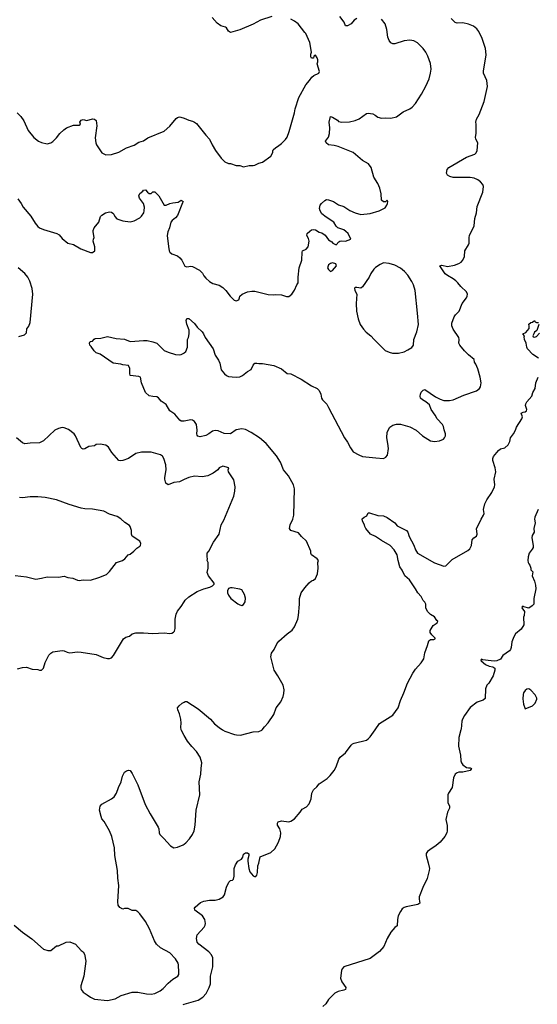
# Model space of a CAD drawing. Header units: inches. Extents: x 1934316 to 2140091, y 524953 to 667329.
# Tile 354 of 384: x 2068259 to 2073740, y 617094 to 627515. Entities that reach past the tile are written whole.
import ezdxf

# ---------------------------------------------------------------- set-up
doc = ezdxf.new("R2010")
doc.units = ezdxf.units.IN
doc.header["$MEASUREMENT"] = 0
for name, color, linetype in [('C0661', 7, 'Continuous'), ('C0662', 7, 'Continuous'), ('C0671', 7, 'Continuous'), ('C0672', 7, 'Continuous')]:
    doc.layers.add(name, color=color, linetype=linetype)

msp = doc.modelspace()

# ---------------------------------------------------------------- linework, layer by layer
at = {"layer": 'C0661', "color": 5}
for points, elevation in [([(2070000, 619940), (2069971, 619990), (2069970, 620000)], 240), ([(2068201, 617930), (2068290, 617856), (2068387, 617787), (2068510, 617678), (2068556, 617664), (2068590, 617665), (2068650, 617711), (2068670, 617711), (2068750, 617751), (2068790, 617756), (2068851, 617731), (2068910, 617665), (2068932, 617650), (2068945, 617625), (2068961, 617550), (2068938, 617390), (2068905, 617290), (2068905, 617270), (2068911, 617250), (2068930, 617222), (2068975, 617195), (2069008, 617168), (2069050, 617148), (2069190, 617135), (2069270, 617151), (2069334, 617186), (2069450, 617222), (2069510, 617222), (2069603, 617203), (2069650, 617201), (2069690, 617207), (2069745, 617235), (2069778, 617262), (2069830, 617316), (2069880, 617360), (2069933, 617390), (2069943, 617410), (2069944, 617430), (2069941, 617510), (2069936, 617530), (2069910, 617576), (2069850, 617637), (2069750, 617690), (2069709, 617729), (2069686, 617766), (2069632, 617892), (2069590, 617969), (2069530, 618053), (2069510, 618074), (2069490, 618088), (2069450, 618088), (2069408, 618108), (2069370, 618109), (2069350, 618102), (2069318, 618118), (2069302, 618142), (2069297, 618177), (2069309, 618350), (2069297, 618430), (2069293, 618510), (2069267, 618670), (2069263, 618750), (2069235, 618870), (2069211, 618931), (2069152, 619030), (2069130, 619056), (2069120, 619080), (2069103, 619150), (2069110, 619190), (2069130, 619212), (2069232, 619268), (2069260, 619290), (2069284, 619330), (2069305, 619390), (2069332, 619448), (2069347, 619510), (2069362, 619538), (2069370, 619550), (2069390, 619565), (2069410, 619571), (2069427, 619567), (2069450, 619538), (2069510, 619418), (2069588, 619208), (2069639, 619110), (2069725, 618970), (2069733, 618950), (2069735, 618910), (2069743, 618890), (2069786, 618850), (2069855, 618770), (2069890, 618751), (2069930, 618758), (2069990, 618782), (2070000, 618789)], 240), ([(2069990, 617093), (2070000, 617095)], 220)]:
    msp.add_lwpolyline(points, dxfattribs=dict(at, elevation=elevation))
at = {"layer": 'C0662', "color": 5}
for points, elevation in [([(2068231, 626530), (2068271, 626491), (2068303, 626443), (2068350, 626341), (2068410, 626267), (2068458, 626230), (2068490, 626215), (2068550, 626201), (2068589, 626211), (2068610, 626225), (2068650, 626265), (2068685, 626310), (2068725, 626350), (2068755, 626370), (2068830, 626397), (2068890, 626398), (2068902, 626410), (2068897, 626430), (2068909, 626450), (2068930, 626459), (2068970, 626447), (2069030, 626467), (2069050, 626463), (2069067, 626447), (2069076, 626390), (2069057, 626263), (2069064, 626210), (2069071, 626190), (2069130, 626105), (2069170, 626086), (2069230, 626087), (2069310, 626111), (2069390, 626160), (2069470, 626188), (2069522, 626218), (2069570, 626233), (2069616, 626264), (2069790, 626335), (2069850, 626387), (2069917, 626470), (2069930, 626481), (2069950, 626487), (2069990, 626477), (2070000, 626473)], 280), ([(2068240, 625620), (2068276, 625570), (2068295, 625530), (2068376, 625436), (2068422, 625362), (2068450, 625326), (2068470, 625310), (2068510, 625293), (2068652, 625252), (2068676, 625236), (2068710, 625199), (2068770, 625150), (2068830, 625135), (2068905, 625090), (2069010, 625051), (2069030, 625051), (2069053, 625067), (2069054, 625110), (2069037, 625170), (2069039, 625190), (2069049, 625211), (2069036, 625270), (2069037, 625283), (2069049, 625311), (2069097, 625370), (2069113, 625430), (2069130, 625447), (2069169, 625470), (2069210, 625481), (2069230, 625478), (2069246, 625466), (2069256, 625456), (2069266, 625430), (2069286, 625406), (2069350, 625384), (2069430, 625374), (2069470, 625387), (2069530, 625419), (2069550, 625436), (2069572, 625470), (2069578, 625490), (2069580, 625530), (2069570, 625570), (2069526, 625626), (2069521, 625650), (2069530, 625675), (2069562, 625698), (2069570, 625711), (2069590, 625715), (2069611, 625690), (2069630, 625676), (2069650, 625674), (2069670, 625691), (2069690, 625693), (2069731, 625651), (2069790, 625551), (2069810, 625551), (2069850, 625570), (2069882, 625578), (2069936, 625584), (2069970, 625603), (2069990, 625589), (2069982, 625578), (2069930, 625443), (2069910, 625417), (2069872, 625388), (2069860, 625370), (2069844, 625310), (2069826, 625270), (2069820, 625230), (2069833, 625113), (2069842, 625070), (2069850, 625054), (2069870, 625038), (2069930, 625015), (2069955, 624995), (2069975, 624970), (2070000, 624920)], 260), ([(2068250, 624161), (2068310, 624178), (2068330, 624202), (2068336, 624244), (2068356, 624270), (2068369, 624310), (2068397, 624610), (2068390, 624668), (2068368, 624748), (2068345, 624790), (2068312, 624830), (2068244, 624890)], 260), ([(2070000, 623266), (2069990, 623264), (2069970, 623266), (2069955, 623275), (2069900, 623340), (2069850, 623375), (2069810, 623442), (2069757, 623477), (2069730, 623514), (2069710, 623524), (2069670, 623525), (2069630, 623534), (2069590, 623569), (2069549, 623670), (2069538, 623730), (2069520, 623740), (2069430, 623748), (2069424, 623770), (2069424, 623824), (2069410, 623855), (2069350, 623860), (2069330, 623868), (2069250, 623881), (2069110, 623975), (2069070, 623989), (2069049, 624010), (2069017, 624057), (2069002, 624070), (2068998, 624090), (2069006, 624110), (2069030, 624112), (2069046, 624134), (2069059, 624141), (2069117, 624143), (2069190, 624163), (2069279, 624139), (2069370, 624135), (2069410, 624116), (2069434, 624110), (2069570, 624121), (2069610, 624119), (2069670, 624106), (2069710, 624090), (2069770, 624030), (2069790, 624015), (2069830, 623996), (2069910, 623971), (2069950, 623967), (2069970, 623971), (2069996, 623984), (2070000, 623988)], 240), ([(2070000, 622648), (2069950, 622625), (2069890, 622615), (2069830, 622590), (2069808, 622608), (2069796, 622650), (2069796, 622670), (2069811, 622750), (2069805, 622805), (2069786, 622870), (2069770, 622894), (2069750, 622909), (2069650, 622936), (2069550, 622938), (2069490, 622923), (2069410, 622870), (2069350, 622848), (2069330, 622846), (2069310, 622850), (2069234, 622934), (2069199, 622990), (2069170, 623012), (2069110, 623023), (2069070, 623017), (2069050, 623005), (2068990, 622997), (2068950, 622973), (2068930, 622969), (2068917, 622977), (2068907, 622987), (2068849, 623109), (2068834, 623130), (2068776, 623176), (2068730, 623195), (2068710, 623199), (2068670, 623189), (2068630, 623169), (2068510, 623059), (2068470, 623036), (2068370, 623033), (2068314, 623026), (2068290, 623036), (2068225, 623090)], 260), ([(2068210, 621631), (2068330, 621617), (2068430, 621594), (2068490, 621603), (2068550, 621619), (2068670, 621615), (2068730, 621625), (2068770, 621611), (2068823, 621603), (2068870, 621583), (2068890, 621579), (2068930, 621587), (2069010, 621583), (2069098, 621610), (2069177, 621643), (2069210, 621676), (2069284, 621770), (2069348, 621790), (2069372, 621808), (2069408, 621850), (2069430, 621858), (2069469, 621890), (2069498, 621922), (2069530, 621942), (2069538, 621950), (2069542, 621970), (2069530, 621994), (2069449, 622049), (2069442, 622070), (2069442, 622110), (2069429, 622149), (2069420, 622160), (2069373, 622193), (2069330, 622233), (2069290, 622255), (2069210, 622280), (2069150, 622313), (2069030, 622334), (2068950, 622336), (2068910, 622344), (2068783, 622383), (2068650, 622433), (2068530, 622457), (2068450, 622465), (2068370, 622463), (2068290, 622453), (2068257, 622457)], 280), ([(2068236, 620644), (2068290, 620659), (2068330, 620661), (2068390, 620641), (2068450, 620639), (2068470, 620631), (2068490, 620631), (2068510, 620652), (2068530, 620710), (2068569, 620790), (2068590, 620810), (2068610, 620823), (2068710, 620837), (2068730, 620836), (2068760, 620820), (2068790, 620812), (2068870, 620825), (2068910, 620822), (2069070, 620795), (2069144, 620764), (2069190, 620754), (2069210, 620755), (2069230, 620761), (2069254, 620786), (2069357, 620963), (2069382, 620978), (2069422, 620990), (2069450, 621014), (2069490, 621024), (2069570, 621026), (2069670, 621018), (2069790, 621025), (2069850, 621019), (2069870, 621021), (2069889, 621031), (2069898, 621042), (2069906, 621070), (2069905, 621170), (2069916, 621224), (2069930, 621256), (2069970, 621305), (2070000, 621354)], 260), ([(2069970, 620000), (2069966, 620026), (2069970, 620070), (2069966, 620110), (2069950, 620169), (2069932, 620210), (2069930, 620230), (2069947, 620253), (2069980, 620280), (2070000, 620292)], 240)]:
    msp.add_lwpolyline(points, dxfattribs=dict(at, elevation=elevation))
at = {"layer": 'C0671', "color": 5}
for points, elevation in [([(2070000, 617095), (2070150, 617137), (2070199, 617170), (2070232, 617208), (2070265, 617270), (2070278, 617310), (2070278, 617390), (2070303, 617490), (2070304, 617584), (2070290, 617618), (2070261, 617650), (2070156, 617730), (2070138, 617750), (2070130, 617790), (2070139, 617830), (2070213, 617910), (2070224, 617930), (2070225, 617950), (2070220, 617990), (2070195, 618030), (2070114, 618090), (2070109, 618110), (2070117, 618123), (2070174, 618170), (2070210, 618186), (2070270, 618196), (2070330, 618197), (2070370, 618207), (2070415, 618230), (2070429, 618251), (2070450, 618332), (2070473, 618387), (2070490, 618405), (2070513, 618407), (2070522, 618418), (2070529, 618451), (2070530, 618530), (2070543, 618570), (2070570, 618607), (2070609, 618631), (2070622, 618650), (2070630, 618682), (2070650, 618698), (2070670, 618698), (2070685, 618685), (2070686, 618670), (2070675, 618630), (2070675, 618610), (2070685, 618530), (2070697, 618497), (2070730, 618455), (2070745, 618445), (2070750, 618443), (2070770, 618461), (2070778, 618490), (2070779, 618561), (2070793, 618587), (2070806, 618654), (2070919, 618701), (2070959, 618741), (2070979, 618770), (2070999, 618810), (2071022, 618870), (2071024, 618910), (2071015, 618950), (2070989, 618990), (2070989, 619011), (2070996, 619024), (2071030, 619036), (2071110, 619026), (2071130, 619031), (2071170, 619056), (2071230, 619126), (2071250, 619159), (2071295, 619185), (2071324, 619216), (2071345, 619270), (2071353, 619330), (2071370, 619365), (2071404, 619396), (2071430, 619427), (2071516, 619484), (2071546, 619514), (2071589, 619570), (2071610, 619606), (2071639, 619690), (2071653, 619710), (2071710, 619754), (2071770, 619836), (2071784, 619850), (2071801, 619859), (2071930, 619890), (2071950, 619902), (2071970, 619923), (2072024, 620000)], 220), ([(2070000, 618789), (2070017, 618803), (2070056, 618844), (2070090, 618890), (2070105, 618930), (2070117, 618990), (2070129, 619150), (2070165, 619310), (2070161, 619450), (2070176, 619530), (2070179, 619590), (2070189, 619651), (2070169, 619710), (2070132, 619770), (2070081, 619821), (2070037, 619877), (2070000, 619940)], 240), ([(2070407, 620000), (2070430, 619986), (2070532, 619950), (2070555, 619945), (2070596, 619944), (2070730, 619976), (2070790, 619981), (2070824, 619996), (2070827, 620000)], 240), ([(2072932, 620000), (2072910, 619918), (2072905, 619825), (2072927, 619730), (2072931, 619671), (2072937, 619650), (2072950, 619628), (2072990, 619599), (2073010, 619595), (2073030, 619598), (2073042, 619590), (2073030, 619569), (2072950, 619550), (2072910, 619549), (2072890, 619543), (2072870, 619529), (2072851, 619490), (2072837, 619390), (2072798, 619330), (2072792, 619310), (2072794, 619230), (2072810, 619190), (2072812, 619170), (2072790, 619129), (2072770, 619050), (2072786, 618986), (2072786, 618930), (2072781, 618910), (2072761, 618870), (2072713, 618810), (2072670, 618774), (2072601, 618730), (2072578, 618710), (2072565, 618690), (2072562, 618670), (2072586, 618590), (2072597, 618530), (2072596, 618510), (2072575, 618425), (2072529, 618331), (2072490, 618230), (2072488, 618208), (2072495, 618165), (2072475, 618150), (2072350, 618124), (2072330, 618117), (2072310, 618103), (2072290, 618075), (2072268, 618030), (2072258, 617990), (2072255, 617925), (2072230, 617905), (2072190, 617857), (2072150, 617790), (2072116, 617704), (2072070, 617651), (2071970, 617580), (2071690, 617490), (2071673, 617470), (2071666, 617450), (2071656, 617370), (2071670, 617330), (2071714, 617270), (2071708, 617252), (2071690, 617244), (2071630, 617231), (2071597, 617210), (2071530, 617145), (2071500, 617100), (2071470, 617069)], 220)]:
    msp.add_lwpolyline(points, dxfattribs=dict(at, elevation=elevation))
at = {"layer": 'C0672', "color": 5}
for points, elevation in [([(2070930, 627549), (2070810, 627509), (2070732, 627468), (2070590, 627407), (2070490, 627378), (2070470, 627393), (2070450, 627427), (2070437, 627437), (2070388, 627448), (2070350, 627479), (2070296, 627536)], 280), ([(2071830, 627527), (2071802, 627510), (2071770, 627472), (2071730, 627449), (2071710, 627449), (2071694, 627490), (2071650, 627547)], 260), ([(2070000, 623988), (2070017, 624003), (2070036, 624050), (2070036, 624130), (2070045, 624150), (2070053, 624190), (2070052, 624230), (2070029, 624291), (2070022, 624330), (2070030, 624352), (2070050, 624351), (2070110, 624300), (2070140, 624260), (2070192, 624210), (2070206, 624190), (2070223, 624150), (2070308, 624030), (2070330, 623963), (2070364, 623910), (2070378, 623878), (2070394, 623810), (2070427, 623767), (2070449, 623749), (2070470, 623740), (2070510, 623734), (2070550, 623730), (2070590, 623734), (2070619, 623750), (2070670, 623791), (2070709, 623811), (2070730, 623858), (2070750, 623878), (2070770, 623881), (2070790, 623876), (2070830, 623876), (2070950, 623855), (2071030, 623821), (2071090, 623771), (2071130, 623766), (2071238, 623710), (2071350, 623641), (2071410, 623611), (2071430, 623591), (2071448, 623550), (2071455, 623510), (2071464, 623490), (2071510, 623444), (2071530, 623411), (2071699, 623090), (2071730, 623044), (2071762, 622982), (2071790, 622941), (2071850, 622908), (2071890, 622893), (2072030, 622876), (2072110, 622872), (2072135, 622885), (2072153, 622907), (2072163, 622977), (2072158, 623030), (2072147, 623090), (2072149, 623150), (2072178, 623202), (2072210, 623224), (2072250, 623232), (2072290, 623233), (2072390, 623204), (2072458, 623170), (2072525, 623110), (2072610, 623059), (2072650, 623051), (2072703, 623057), (2072746, 623074), (2072759, 623090), (2072769, 623110), (2072769, 623130), (2072753, 623173), (2072746, 623210), (2072736, 623230), (2072681, 623290), (2072659, 623330), (2072617, 623390), (2072597, 623437), (2072561, 623470), (2072525, 623490), (2072505, 623510), (2072500, 623530), (2072502, 623550), (2072510, 623573), (2072530, 623595), (2072550, 623599), (2072663, 623523), (2072710, 623500), (2072750, 623486), (2072810, 623485), (2072850, 623493), (2072961, 623539), (2073095, 623585), (2073129, 623610), (2073140, 623630), (2073146, 623670), (2073136, 623730), (2073110, 623819), (2073090, 623869), (2073076, 623890), (2073070, 623918), (2073010, 623968), (2072970, 624009), (2072921, 624070), (2072909, 624090), (2072913, 624130), (2072909, 624150), (2072850, 624239), (2072836, 624276), (2072836, 624304), (2072861, 624370), (2072874, 624390), (2072914, 624430), (2072944, 624510), (2072990, 624572), (2072999, 624590), (2073002, 624610), (2072990, 624635), (2072929, 624690), (2072899, 624730), (2072878, 624750), (2072850, 624773), (2072790, 624807), (2072766, 624826), (2072709, 624910), (2072730, 624917), (2072790, 624903), (2072864, 624916), (2072910, 624933), (2072934, 624950), (2072953, 624970), (2072969, 625010), (2072973, 625070), (2073013, 625130), (2073019, 625150), (2073018, 625210), (2073023, 625230), (2073070, 625334), (2073079, 625410), (2073097, 625470), (2073104, 625536), (2073165, 625690), (2073169, 625750), (2073164, 625770), (2073140, 625800), (2073110, 625821), (2073070, 625836), (2073030, 625844), (2072850, 625844), (2072815, 625855), (2072790, 625869), (2072779, 625890), (2072785, 625930), (2072802, 625950), (2072990, 626059), (2073078, 626090), (2073094, 626106), (2073102, 626130), (2073109, 626210), (2073089, 626249), (2073084, 626270), (2073093, 626310), (2073093, 626410), (2073089, 626431), (2073097, 626463), (2073123, 626510), (2073178, 626650), (2073212, 626808), (2073205, 626870), (2073172, 626950), (2073170, 626970), (2073197, 627143), (2073192, 627210), (2073156, 627316), (2073122, 627390), (2073099, 627419), (2073065, 627445), (2073010, 627467), (2072950, 627481), (2072890, 627478), (2072870, 627484), (2072827, 627527)], 240), ([(2070000, 624920), (2070007, 624907), (2070030, 624899), (2070070, 624906), (2070090, 624904), (2070164, 624864), (2070193, 624833), (2070210, 624803), (2070230, 624779), (2070270, 624743), (2070304, 624724), (2070370, 624704), (2070410, 624681), (2070443, 624650), (2070487, 624590), (2070530, 624545), (2070550, 624538), (2070578, 624550), (2070588, 624570), (2070589, 624590), (2070615, 624610), (2070670, 624634), (2070718, 624642), (2070750, 624641), (2070890, 624607), (2070950, 624601), (2070970, 624605), (2071030, 624602), (2071086, 624586), (2071110, 624586), (2071142, 624610), (2071170, 624652), (2071192, 624708), (2071209, 624731), (2071209, 624790), (2071220, 624890), (2071247, 624970), (2071250, 625054), (2071255, 625070), (2071294, 625086), (2071313, 625110), (2071325, 625170), (2071318, 625198), (2071299, 625230), (2071302, 625250), (2071330, 625278), (2071350, 625291), (2071370, 625295), (2071390, 625291), (2071430, 625267), (2071458, 625258), (2071493, 625233), (2071530, 625185), (2071564, 625164), (2071574, 625150), (2071610, 625132), (2071637, 625163), (2071650, 625171), (2071670, 625175), (2071710, 625171), (2071766, 625190), (2071736, 625250), (2071714, 625274), (2071690, 625289), (2071628, 625310), (2071609, 625329), (2071584, 625370), (2071503, 625423), (2071460, 625460), (2071439, 625490), (2071435, 625515), (2071441, 625550), (2071456, 625570), (2071490, 625601), (2071509, 625610), (2071530, 625607), (2071582, 625590), (2071635, 625555), (2071690, 625536), (2071754, 625494), (2071812, 625470), (2071870, 625453), (2071970, 625462), (2072066, 625490), (2072130, 625525), (2072148, 625550), (2072155, 625570), (2072158, 625590), (2072150, 625606), (2072132, 625588), (2072110, 625586), (2072090, 625606), (2072087, 625670), (2072072, 625732), (2072050, 625782), (2072010, 625848), (2071981, 625950), (2071953, 625990), (2071890, 626024), (2071790, 626108), (2071630, 626173), (2071590, 626183), (2071530, 626191), (2071503, 626210), (2071499, 626230), (2071528, 626272), (2071540, 626310), (2071544, 626370), (2071535, 626430), (2071549, 626490), (2071570, 626483), (2071626, 626450), (2071636, 626436), (2071671, 626431), (2071750, 626435), (2071812, 626448), (2071853, 626467), (2071930, 626520), (2071950, 626526), (2071997, 626517), (2072024, 626504), (2072050, 626483), (2072089, 626471), (2072130, 626475), (2072190, 626471), (2072250, 626487), (2072321, 626539), (2072390, 626571), (2072416, 626590), (2072450, 626627), (2072515, 626725), (2072560, 626810), (2072594, 626890), (2072610, 626950), (2072615, 626990), (2072608, 627050), (2072582, 627130), (2072561, 627170), (2072531, 627211), (2072471, 627271), (2072431, 627291), (2072390, 627299), (2072332, 627290), (2072230, 627260), (2072210, 627258), (2072190, 627268), (2072170, 627295), (2072156, 627330), (2072147, 627410), (2072130, 627470), (2072090, 627521)], 260), ([(2070000, 626473), (2070050, 626451), (2070090, 626439), (2070110, 626430), (2070130, 626415), (2070230, 626291), (2070270, 626250), (2070297, 626190), (2070331, 626130), (2070391, 626050), (2070430, 626011), (2070470, 625992), (2070490, 625991), (2070550, 625971), (2070590, 625971), (2070630, 625958), (2070690, 625971), (2070730, 625971), (2070750, 625976), (2070790, 625996), (2070830, 626006), (2070918, 626070), (2070938, 626110), (2070938, 626130), (2070943, 626137), (2070970, 626162), (2070989, 626171), (2071030, 626205), (2071073, 626247), (2071090, 626272), (2071114, 626330), (2071169, 626530), (2071175, 626570), (2071215, 626690), (2071290, 626825), (2071329, 626870), (2071353, 626907), (2071375, 626925), (2071426, 626950), (2071435, 626965), (2071409, 627049), (2071415, 627070), (2071415, 627090), (2071408, 627110), (2071390, 627138), (2071374, 627130), (2071370, 627106), (2071350, 627106), (2071343, 627123), (2071342, 627150), (2071349, 627170), (2071332, 627272), (2071290, 627368), (2071278, 627378), (2071209, 627469), (2071170, 627499), (2071130, 627519)], 280), ([(2073753, 623933), (2073693, 623970), (2073637, 624030), (2073628, 624050), (2073622, 624090), (2073604, 624130), (2073602, 624158), (2073606, 624170), (2073588, 624190), (2073617, 624203), (2073654, 624246), (2073655, 624270), (2073650, 624291), (2073670, 624311), (2073688, 624312), (2073710, 624331), (2073718, 624318), (2073730, 624311), (2073752, 624310)], 220), ([(2073756, 624290), (2073736, 624224), (2073710, 624206), (2073702, 624190), (2073694, 624170), (2073698, 624158), (2073710, 624154), (2073730, 624162), (2073763, 624197)], 220), ([(2072024, 620000), (2072070, 620066), (2072210, 620155), (2072265, 620230), (2072290, 620310), (2072328, 620390), (2072367, 620493), (2072422, 620598), (2072450, 620640), (2072512, 620708), (2072539, 620750), (2072548, 620812), (2072578, 620890), (2072590, 620939), (2072610, 620953), (2072646, 620954), (2072657, 620963), (2072658, 620970), (2072624, 621004), (2072607, 621030), (2072606, 621050), (2072637, 621103), (2072678, 621130), (2072686, 621150), (2072676, 621156), (2072653, 621193), (2072610, 621218), (2072578, 621250), (2072558, 621290), (2072558, 621330), (2072548, 621350), (2072530, 621368), (2072509, 621410), (2072474, 621450), (2072452, 621492), (2072386, 621586), (2072338, 621630), (2072308, 621690), (2072285, 621725), (2072267, 621790), (2072257, 621850), (2072225, 621905), (2072182, 621950), (2072090, 622003), (2072026, 622046), (2071975, 622070), (2071925, 622130), (2071914, 622150), (2071909, 622169), (2071890, 622206), (2071887, 622233), (2071906, 622250), (2071935, 622265), (2071950, 622294), (2071963, 622297), (2072050, 622267), (2072110, 622263), (2072150, 622247), (2072231, 622190), (2072257, 622157), (2072354, 622110), (2072370, 622090), (2072384, 622044), (2072433, 621954), (2072450, 621905), (2072473, 621870), (2072650, 621767), (2072750, 621730), (2072770, 621733), (2072840, 621800), (2073003, 621896), (2073025, 621915), (2073045, 621950), (2073052, 622010), (2073069, 622030), (2073097, 622050), (2073103, 622070), (2073096, 622130), (2073129, 622191), (2073145, 622230), (2073172, 622270), (2073178, 622290), (2073171, 622331), (2073185, 622390), (2073207, 622433), (2073259, 622510), (2073287, 622570), (2073291, 622590), (2073285, 622650), (2073302, 622730), (2073295, 622770), (2073269, 622850), (2073270, 622872), (2073277, 622890), (2073330, 622956), (2073350, 622971), (2073396, 622984), (2073430, 623014), (2073448, 623050), (2073455, 623090), (2073489, 623130), (2073509, 623170), (2073519, 623201), (2073575, 623290), (2073582, 623310), (2073568, 623350), (2073590, 623362), (2073610, 623365), (2073624, 623376), (2073629, 623390), (2073616, 623430), (2073618, 623450), (2073629, 623470), (2073682, 623530), (2073692, 623570), (2073718, 623610), (2073725, 623670), (2073748, 623730)], 220), ([(2070827, 620000), (2070850, 620032), (2070890, 620072), (2070950, 620162), (2070975, 620230), (2071025, 620295), (2071049, 620351), (2071057, 620383), (2071058, 620422), (2071049, 620470), (2070994, 620570), (2070954, 620630), (2070919, 620770), (2070925, 620810), (2070952, 620848), (2070983, 620910), (2071002, 620938), (2071090, 621016), (2071145, 621055), (2071169, 621090), (2071205, 621170), (2071213, 621210), (2071223, 621330), (2071221, 621390), (2071241, 621450), (2071277, 621503), (2071325, 621555), (2071350, 621575), (2071370, 621583), (2071390, 621601), (2071414, 621650), (2071420, 621710), (2071417, 621770), (2071422, 621790), (2071409, 621809), (2071349, 621850), (2071342, 621870), (2071342, 621890), (2071296, 621996), (2071244, 622044), (2071210, 622085), (2071130, 622109), (2071117, 622130), (2071123, 622170), (2071152, 622230), (2071162, 622270), (2071168, 622550), (2071159, 622590), (2071106, 622686), (2071054, 622750), (2071020, 622830), (2070980, 622900), (2070868, 623030), (2070800, 623090), (2070710, 623147), (2070650, 623176), (2070610, 623186), (2070550, 623174), (2070490, 623132), (2070425, 623135), (2070362, 623162), (2070330, 623168), (2070301, 623159), (2070262, 623130), (2070230, 623113), (2070170, 623101), (2070147, 623107), (2070137, 623117), (2070133, 623130), (2070138, 623170), (2070131, 623230), (2070110, 623263), (2070090, 623275), (2070070, 623278), (2070000, 623266)], 240), ([(2070000, 621354), (2070010, 621370), (2070050, 621407), (2070137, 621463), (2070210, 621491), (2070272, 621508), (2070299, 621521), (2070318, 621542), (2070318, 621550), (2070258, 621630), (2070245, 621665), (2070254, 621710), (2070253, 621770), (2070245, 621790), (2070249, 621810), (2070244, 621830), (2070245, 621870), (2070261, 621890), (2070310, 621985), (2070372, 622070), (2070392, 622168), (2070421, 622219), (2070525, 622470), (2070537, 622523), (2070539, 622570), (2070525, 622645), (2070469, 622730), (2070468, 622750), (2070474, 622770), (2070410, 622789), (2070372, 622770), (2070358, 622750), (2070306, 622714), (2070250, 622688), (2070190, 622678), (2070110, 622684), (2070050, 622671), (2070000, 622648)], 260), ([(2073750, 622329), (2073713, 622250), (2073710, 622230), (2073716, 622190), (2073705, 622130), (2073706, 622090), (2073686, 622054), (2073681, 622030), (2073696, 621950), (2073695, 621930), (2073687, 621910), (2073655, 621870), (2073643, 621830), (2073641, 621790), (2073645, 621770), (2073650, 621754), (2073662, 621742), (2073672, 621708), (2073672, 621692), (2073692, 621670), (2073687, 621630), (2073712, 621572), (2073722, 621530), (2073724, 621490), (2073703, 621390), (2073702, 621330), (2073685, 621310), (2073650, 621285), (2073599, 621299), (2073590, 621308), (2073581, 621299), (2073578, 621290), (2073605, 621250), (2073600, 621210), (2073593, 621190), (2073596, 621110), (2073570, 621065), (2073510, 621014), (2073490, 620984), (2073469, 620930), (2073464, 620870), (2073457, 620850), (2073445, 620835), (2073374, 620786), (2073350, 620748), (2073312, 620728), (2073290, 620725), (2073250, 620728), (2073161, 620741), (2073150, 620748), (2073142, 620738), (2073144, 620730), (2073190, 620691), (2073231, 620671), (2073270, 620667), (2073290, 620650), (2073292, 620630), (2073272, 620570), (2073226, 620494), (2073206, 620470), (2073190, 620434), (2073188, 620330), (2073168, 620312), (2073104, 620290), (2073030, 620234), (2072970, 620152), (2072947, 620110), (2072940, 620090), (2072934, 620006), (2072932, 620000)], 220), ([(2070000, 620292), (2070010, 620298), (2070030, 620298), (2070150, 620222), (2070278, 620110), (2070322, 620062), (2070370, 620022), (2070407, 620000)], 240)]:
    msp.add_lwpolyline(points, dxfattribs=dict(at, elevation=elevation))
for points, elevation in [([(2071570, 624941), (2071550, 624934), (2071530, 624920), (2071519, 624890), (2071529, 624870), (2071550, 624850), (2071570, 624860), (2071612, 624910), (2071605, 624930)], 260), ([(2072110, 624940), (2072075, 624925), (2072028, 624892), (2072010, 624875), (2071979, 624830), (2071961, 624790), (2071890, 624689), (2071870, 624673), (2071830, 624681), (2071810, 624679), (2071806, 624674), (2071808, 624650), (2071828, 624610), (2071821, 624510), (2071825, 624430), (2071843, 624350), (2071865, 624290), (2071899, 624239), (2071928, 624208), (2071976, 624170), (2072011, 624131), (2072130, 624014), (2072170, 623995), (2072206, 623986), (2072270, 623986), (2072330, 624001), (2072370, 624019), (2072410, 624045), (2072429, 624070), (2072432, 624130), (2072463, 624210), (2072481, 624290), (2072473, 624410), (2072445, 624650), (2072428, 624710), (2072410, 624745), (2072370, 624809), (2072333, 624850), (2072290, 624885), (2072230, 624916), (2072170, 624933)], 260), ([(2070490, 621502), (2070470, 621495), (2070459, 621470), (2070461, 621450), (2070470, 621425), (2070496, 621390), (2070570, 621331), (2070590, 621321), (2070610, 621316), (2070630, 621326), (2070646, 621354), (2070649, 621391), (2070639, 621430), (2070610, 621479), (2070590, 621489), (2070510, 621501)], 260), ([(2073650, 620431), (2073630, 620430), (2073610, 620416), (2073594, 620390), (2073589, 620371), (2073586, 620326), (2073595, 620270), (2073610, 620222), (2073690, 620252), (2073718, 620282), (2073735, 620325), (2073735, 620335), (2073719, 620370), (2073670, 620420)], 240)]:
    msp.add_lwpolyline(points, close=True, dxfattribs=dict(at, elevation=elevation))

doc.saveas('drawing.dxf')
